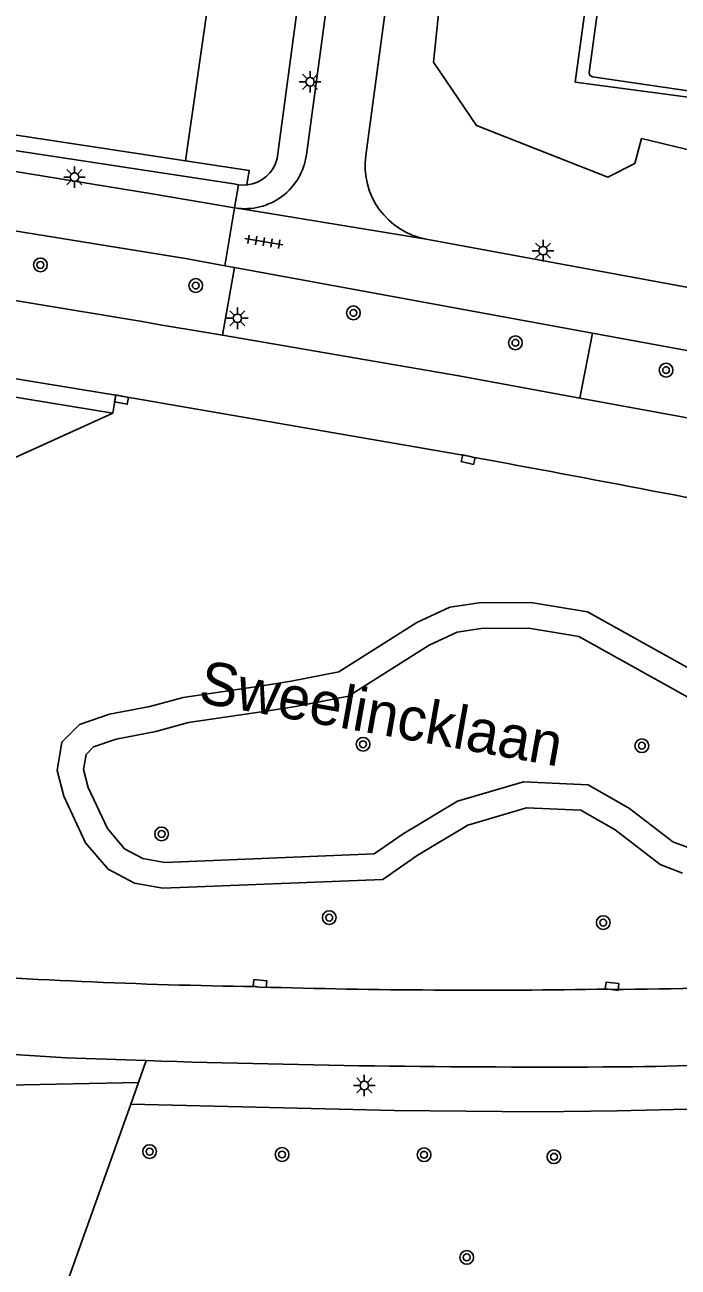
# Model space of a CAD drawing. Extents: x 132999 to 136000, y 398499 to 400501.
# Drawn here: x 134736 to 134774.1, y 399129.7 to 399202.1 of the extents above; entities that cross this region are included whole.
import ezdxf

# ---------------------------------------------------------------- set-up
doc = ezdxf.new("R2010")
doc.units = 0
for name, color, linetype in [('gg-afsc-hekwerk', 7, 'Continuous'), ('gg-anno-openbare ruimte label', 7, 'Continuous'), ('gg-knt-verharding', 7, 'Continuous'), ('gt-grn-groengrens', 7, 'Continuous'), ('gt-grn-weggrens', 7, 'Continuous'), ('gt-symb-boom', 7, 'Continuous'), ('gt-symb-kolk', 7, 'Continuous'), ('gt-symb-lichtmast', 7, 'Continuous'), ('gt-symb-tegel verharding', 7, 'Continuous')]:
    doc.layers.add(name, color=color, linetype=linetype)

# ---------------------------------------------------------------- blocks, each defined once
blk = doc.blocks.new('gt0-BOOM')
at = {"layer": 'gt-symb-boom'}
for radius in [0.4, 0.2]:
    blk.add_circle((0, 0), radius, dxfattribs=at)
blk = doc.blocks.new('gt0-LMAST')
at = {"layer": 'gt-symb-lichtmast'}
for p, q in [((-0.182, 0.173), (-0.447, 0.438)), ((-0.005, 0.246), (-0.005, 0.621)), ((0.172, 0.173), (0.437, 0.438)), ((-0.255, -0.004), (-0.63, -0.004)), ((-0.182, -0.181), (-0.447, -0.446)), ((-0.005, -0.254), (-0.005, -0.629)), ((0.437, -0.446), (0.172, -0.181)), ((0.245, -0.004), (0.62, -0.004))]:
    blk.add_line(p, q, dxfattribs=at)
blk.add_circle((-0.005, -0.004), 0.25, dxfattribs=at)
blk = doc.blocks.new('gt0-KOLK')
at = {"layer": 'gt-symb-kolk'}
blk.add_lwpolyline([(0, 0), (0.375, 0), (0.375, 0.4), (-0.375, 0.4), (-0.375, 0), (0, 0)], dxfattribs=at)
blk = doc.blocks.new('gt0-TEG1')
at = {"layer": 'gt-symb-tegel verharding'}
for p, q in [((-1.125, 0), (1.125, 0)), ((-0.9, -0.25), (-0.9, 0.25)), ((-0.45, -0.25), (-0.45, 0.25)), ((0, -0.25), (0, 0.25)), ((0.45, -0.25), (0.45, 0.25)), ((0.9, -0.25), (0.9, 0.25))]:
    blk.add_line(p, q, dxfattribs=at)

msp = doc.modelspace()

# ---------------------------------------------------------------- linework, layer by layer
at = {"layer": 'gg-afsc-hekwerk'}
msp.add_lwpolyline([(134776.857, 399197.58), (134768.088, 399198.763), (134769.243, 399207.26)], dxfattribs=at)
at = {"layer": 'gg-knt-verharding'}
for p, q in [((134752.427, 399194.518), (134759.074, 399243.726)), ((134757.228, 399242.439), (134750.718, 399194.312)), ((134762.288, 399241.791), (134755.886, 399194.479)), ((134769.967, 399207.16), (134768.906, 399199.318)), ((134697.068, 399200.595), (134748.206, 399192.83)), ((134769.096, 399199.066), (134776.592, 399197.974)), ((134731.361, 399194.224), (134743.434, 399192.259)), ((134748.468, 399192.775), (134748.206, 399192.83)), ((134743.434, 399192.259), (134748.232, 399191.437)), ((134748.232, 399191.437), (134748.284, 399191.428)), ((134759.414, 399189.608), (134782.586, 399185.324)), ((134747.669, 399188.061), (134748.246, 399187.955)), ((134748.246, 399187.955), (134769.09, 399184.135)), ((134741.331, 399180.518), (134741.149, 399179.48)), ((134749.454, 399146.066), (134749.703, 399146.043)), ((134769.984, 399145.92), (134770.211, 399145.894))]:
    msp.add_line(p, q, dxfattribs=at)
for points in [[(134718.039, 399192.84), (134730.496, 399190.883), (134745.492, 399188.46), (134747.669, 399188.061)], [(134748.966, 399192.767), (134748.714, 399192.756), (134748.468, 399192.775)], [(134741.331, 399180.518), (134731.574, 399182.118), (134706.019, 399186.096)], [(134741.149, 399179.48), (134727.165, 399181.756), (134705.526, 399185.105), (134702.469, 399161.93)], [(134747.546, 399184.014), (134761.313, 399181.649), (134768.358, 399180.353)], [(134769.09, 399184.135), (134816.43, 399175.46), (134817.394, 399175.316), (134818.365, 399175.241), (134819.339, 399175.233), (134820.312, 399175.294), (134821.275, 399175.435), (134822.107, 399175.637)], [(134762.115, 399176.915), (134761.898, 399176.966), (134741.331, 399180.518)], [(134768.358, 399180.353), (134780.031, 399178.215), (134783.97, 399177.434), (134784.21, 399177.405), (134797.182, 399174.72), (134814.166, 399171.059)], [(134728.742, 399142.546), (134738.438, 399141.924), (134743.098, 399141.758)]]:
    msp.add_lwpolyline(points, dxfattribs=at)
for centre, radius, start, end in [((134769.128, 399199.288), 0.224, 172.24048, 261.78979), ((134748.84, 399195.005), 3.62, 261.16202, 352.2718), ((134748.751, 399194.777), 2.022, 276.11815, 346.69672), ((134760.207, 399193.895), 4.36, 172.30779, 259.52283), ((134290.227, 396480.863), 2741.563, 80.397617, 81.034456), ((134524.502, 397882.018), 1316.517, 78.678193, 79.601935), ((134754.774, 399494.461), 348.436, 265.79353, 269.12515), ((134762.566, 399594.896), 449.037, 268.35849, 270.94655), ((134765.687, 399594.19), 448.319, 270.57814, 273.40582), ((134766.452, 399862.254), 720.875, 268.143451, 270.398175), ((134759.486, 399762.674), 621.393, 271.104344, 273.045157)]:
    msp.add_arc(centre, radius, start, end, dxfattribs=at)
at = {"layer": 'gt-grn-groengrens'}
for p, q in [((134747.546, 399184.014), (134748.246, 399187.955)), ((134769.09, 399184.135), (134768.358, 399180.353)), ((134702.469, 399161.93), (134741.149, 399179.48)), ((134742.643, 399140.486), (134743.098, 399141.758)), ((134742.189, 399139.214), (134742.643, 399140.486)), ((134738.077, 399127.698), (134742.189, 399139.214))]:
    msp.add_line(p, q, dxfattribs=at)
for points in [[(134745.378, 399194.175), (134751.63, 399237.783), (134746.497, 399238.493)], [(134775.842, 399194.549), (134771.96, 399195.473), (134771.565, 399194.023), (134769.987, 399193.227), (134762.337, 399196.239), (134759.837, 399199.916), (134760.476, 399206.104), (134762.032, 399209.255), (134764.448, 399211.706), (134769.243, 399207.26)], [(134697.068, 399200.595), (134697.185, 399201.493), (134745.378, 399194.175)], [(134745.378, 399194.175), (134749.094, 399193.611), (134748.966, 399192.767)], [(134775.77, 399164.013), (134768.805, 399167.893), (134765.506, 399168.447), (134762.496, 399168.422), (134760.781, 399168.163), (134758.856, 399167.282), (134754.319, 399164.402), (134751.532, 399163.865), (134749.966, 399163.609), (134745.243, 399162.918), (134743.305, 399162.385), (134740.959, 399161.937), (134739.212, 399161.332), (134738.187, 399160.312), (134737.91, 399158.663)], [(134739.441, 399158.725), (134739.587, 399159.589), (134740.027, 399160.027), (134741.347, 399160.484), (134743.645, 399160.923), (134745.552, 399161.447), (134750.196, 399162.127), (134751.795, 399162.388), (134754.882, 399162.983), (134759.573, 399165.961), (134761.214, 399166.711), (134762.615, 399166.923), (134765.387, 399166.946), (134768.302, 399166.456), (134775.17, 399162.63)], [(134737.91, 399158.663), (134738.289, 399157.158), (134739.562, 399154.448), (134740.873, 399152.914), (134742.407, 399152.092), (134744.071, 399151.797), (134756.873, 399152.317), (134758.878, 399153.704), (134761.832, 399155.479), (134765.248, 399156.488), (134768.414, 399156.339), (134770.414, 399155.196), (134773.031, 399153.184), (134774.333, 399152.684)], [(134774.603, 399154.187), (134773.772, 399154.506), (134771.247, 399156.448), (134768.845, 399157.82), (134765.066, 399157.998), (134761.223, 399156.863), (134758.064, 399154.965), (134756.377, 399153.798), (134744.173, 399153.302), (134742.905, 399153.527), (134741.83, 399154.103), (134740.834, 399155.269), (134739.708, 399157.665), (134739.441, 399158.725)], [(134710.621, 399142.33), (134734.989, 399140.32), (134742.643, 399140.486)], [(134742.189, 399139.214), (134757.566, 399138.858), (134765.913, 399138.774), (134770.527, 399138.822), (134784.518, 399139.164), (134788.513, 399139.363), (134796.463, 399139.896), (134802.41, 399140.183), (134806.452, 399140.443), (134809.092, 399140.535), (134812.986, 399140.478), (134819.926, 399140.654), (134828.6, 399141.337)]]:
    msp.add_lwpolyline(points, dxfattribs=at)
at = {"layer": 'gt-grn-weggrens'}
for p, q in [((134748.468, 399192.775), (134748.232, 399191.437)), ((134747.669, 399188.061), (134748.232, 399191.437)), ((134759.414, 399189.608), (134748.284, 399191.428))]:
    msp.add_line(p, q, dxfattribs=at)

# ---------------------------------------------------------------- block references
at = {"layer": 'gt-symb-boom'}
for p in [(134736.927, 399188.109), (134745.982, 399186.908), (134755.168, 399185.316), (134764.607, 399183.571), (134773.384, 399181.979), (134755.727, 399160.187), (134771.971, 399160.103), (134743.993, 399154.962), (134753.756, 399150.085), (134769.719, 399149.797), (134743.292, 399136.456), (134751.008, 399136.288), (134759.283, 399136.271), (134766.847, 399136.154), (134761.768, 399130.293)]:
    msp.add_blockref('gt0-BOOM', p, dxfattribs=at)
at = {"layer": 'gt-symb-kolk'}
for p, rotation in [((134741.697, 399180.458), 168.57767893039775), ((134761.898, 399176.966), 166.4641436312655), ((134749.703, 399146.043), -5.220361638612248), ((134770.211, 399145.894), -6.606034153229)]:
    msp.add_blockref('gt0-KOLK', p, dxfattribs=dict(at, rotation=rotation))
at = {"layer": 'gt-symb-lichtmast'}
for p in [(134752.644, 399198.782), (134738.916, 399193.22), (134766.219, 399188.943), (134748.41, 399185.002), (134755.806, 399140.317)]:
    msp.add_blockref('gt0-LMAST', p, dxfattribs=at)
at = {"layer": 'gt-symb-tegel verharding', "rotation": 170.73547601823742}
msp.add_blockref('gt0-TEG1', (134749.949, 399189.459), dxfattribs=at)

# ---------------------------------------------------------------- texts
at = {"layer": 'gg-anno-openbare ruimte label'}
msp.add_text('Sweelincklaan', height=2.5, rotation=349.9, dxfattribs=at).set_placement((134746.056, 399162.634))

doc.saveas('drawing.dxf')
